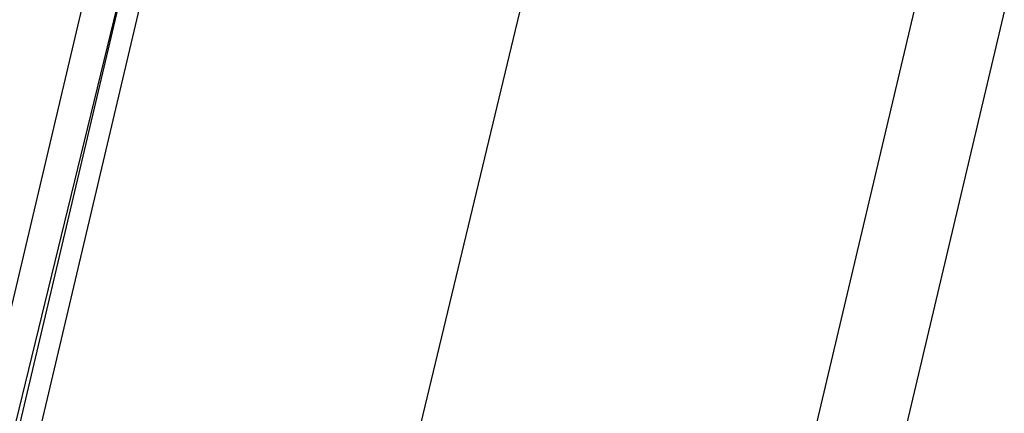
# Model space of a CAD drawing. Header units: feet. Extents: x -79 to 198, y -22 to 181.
# Tile 510 of 656: x 120.98 to 121.72, y 90.268 to 90.564. Entities that reach past the tile are written whole.
import ezdxf

# ---------------------------------------------------------------- set-up
doc = ezdxf.new("R2010")
doc.units = ezdxf.units.FT
doc.layers.add('A-LINEA', color=7, linetype='CONTINUOUS')

msp = doc.modelspace()

# ---------------------------------------------------------------- linework, layer by layer
at = {"layer": 'A-LINEA'}
msp.add_line((121.6667, 90.6311), (120.0267, 83.6978), dxfattribs=at)
msp.add_line((121.6667, 90.6311), (120.0267, 83.6978), dxfattribs=at)
for points in [[(117.0933, 59.0178), (114.4, 59.6578), (118.2, 75.6978), (122, 91.7511), (124.68, 91.1111)], [(117.0933, 59.0178), (114.4, 59.6578), (118.2, 75.6978), (122, 91.7511), (124.68, 91.1111)], [(121.3867, 90.6978), (120.96, 88.9244), (120.5867, 87.3378)], [(121.3867, 90.6978), (120.96, 88.9244), (120.5867, 87.3378)], [(120.6533, 88.9911), (121.0533, 90.6844), (121.0667, 90.6844), (121.08, 90.6844), (120.6667, 88.9911)], [(120.6533, 88.9911), (121.0533, 90.6844), (121.0667, 90.6844), (121.08, 90.6844), (120.6667, 88.9911)], [(120.6933, 88.9778), (121.0933, 90.6711), (121.0933, 90.6844), (121.08, 90.6844), (120.68, 88.9911)], [(120.6933, 88.9778), (121.0933, 90.6711), (121.0933, 90.6844), (121.08, 90.6844), (120.68, 88.9911)]]:
    msp.add_lwpolyline(points, dxfattribs=at)

doc.saveas('drawing.dxf')
